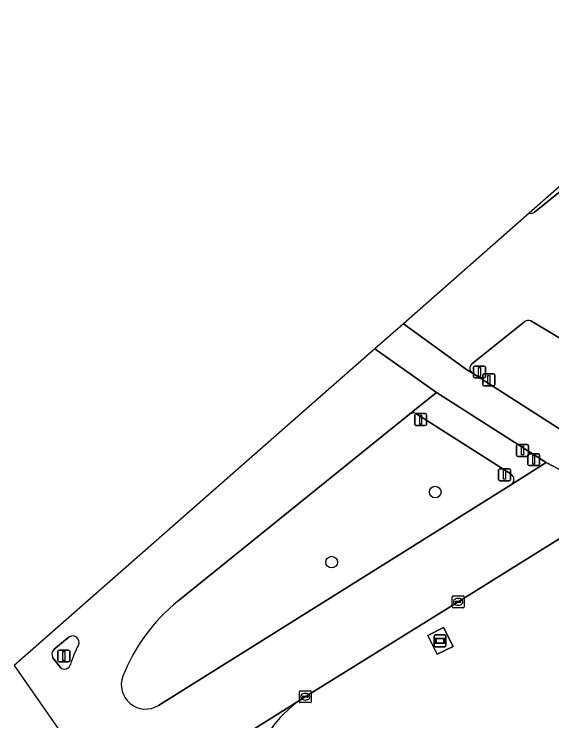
# Model space of a CAD drawing. Extents: x 160554 to 161248, y 385329 to 386506.
# Drawn here: x 160554 to 160599.3, y 386445.2 to 386504.7 of the extents above; entities that cross this region are included whole.
import ezdxf

# ---------------------------------------------------------------- set-up
doc = ezdxf.new("R2010")
doc.units = 0
for name, color, linetype in [('IMGEO_Berm_groen', 7, 'Continuous'), ('IMGEO_Boom', 7, 'Continuous'), ('IMGEO_Drukknoppaal', 7, 'Continuous'), ('IMGEO_Fietspad_gesloten', 7, 'Continuous'), ('IMGEO_Kolk', 7, 'Continuous'), ('IMGEO_Reclamebord', 7, 'Continuous'), ('IMGEO_Rijbaan_lokaal_gesloten', 7, 'Continuous'), ('IMGEO_Rijbaan_regionaal_gesloten', 7, 'Continuous'), ('IMGEO_Terreindeel_open', 7, 'Continuous'), ('IMGEO_Verkeerseiland_gesloten', 7, 'Continuous'), ('IMGEO_Verkeerseiland_groen', 7, 'Continuous'), ('IMGEO_Verkeersregelinstallatiepaal', 7, 'Continuous'), ('IMGEO_Voetpad_open', 7, 'Continuous')]:
    doc.layers.add(name, color=color, linetype=linetype)

msp = doc.modelspace()

# ---------------------------------------------------------------- linework, layer by layer
at = {"layer": 'IMGEO_Berm_groen'}
msp.add_lwpolyline([(160602.305, 386462.032), (160600.262, 386460.73), (160591.388, 386455.202), (160578.525, 386447.219), (160578.105, 386446.952)], dxfattribs=at)
msp.add_lwpolyline([(160589.637, 386450.79), (160588.848, 386452.376), (160590.171, 386453.034), (160590.96, 386451.448)], close=True, dxfattribs=at)
msp.add_arc((160583.805, 386438.77), 9.972, 124.86325, 206.00576, dxfattribs=at)
at = {"layer": 'IMGEO_Boom'}
for centre in [(160589.461, 386464.444), (160580.742, 386458.544)]:
    msp.add_circle(centre, 0.489, dxfattribs=at)
at = {"layer": 'IMGEO_Drukknoppaal'}
for p, q in [((160593.478, 386473.486), (160593.478, 386474.286)), ((160593.478, 386474.286), (160593.478, 386473.486)), ((160593.578, 386474.386), (160594.368, 386474.386)), ((160594.368, 386474.386), (160593.578, 386474.386)), ((160594.468, 386474.286), (160594.468, 386473.486)), ((160594.468, 386473.486), (160594.468, 386474.286)), ((160594.368, 386473.386), (160593.578, 386473.386)), ((160593.578, 386473.386), (160594.368, 386473.386)), ((160596.316, 386467.543), (160596.316, 386468.343)), ((160596.316, 386468.343), (160596.316, 386467.543)), ((160596.416, 386468.443), (160597.206, 386468.443)), ((160597.206, 386468.443), (160596.416, 386468.443)), ((160597.306, 386468.343), (160597.306, 386467.543)), ((160597.306, 386467.543), (160597.306, 386468.343)), ((160597.206, 386467.443), (160596.416, 386467.443)), ((160596.416, 386467.443), (160597.206, 386467.443))]:
    msp.add_line(p, q, dxfattribs=at)
for points in [[(160593.898, 386474.261), (160594.048, 386474.261), (160594.048, 386473.511), (160593.898, 386473.511), (160593.898, 386474.261)], [(160596.736, 386468.318), (160596.886, 386468.318), (160596.886, 386467.568), (160596.736, 386467.568), (160596.736, 386468.318)]]:
    msp.add_lwpolyline(points, dxfattribs=at)
for centre, start, end in [((160593.578, 386474.286), 90, 180), ((160593.578, 386474.286), 90, 180), ((160594.368, 386474.286), 0, 90), ((160594.368, 386474.286), 360, 90), ((160593.578, 386473.486), 180, 270), ((160593.578, 386473.486), 180, 270), ((160594.368, 386473.486), 270, 0), ((160594.368, 386473.486), 270, 0), ((160596.416, 386468.343), 90, 180), ((160596.416, 386468.343), 90, 180), ((160597.206, 386468.343), 0, 90), ((160597.206, 386468.343), 360, 90), ((160596.416, 386467.543), 180, 270), ((160596.416, 386467.543), 180, 270), ((160597.206, 386467.543), 270, 0), ((160597.206, 386467.543), 270, 0)]:
    msp.add_arc(centre, 0.1, start, end, dxfattribs=at)
at = {"layer": 'IMGEO_Fietspad_gesloten'}
for points in [[(160613.386, 386462.976), (160612.944, 386463.186), (160610.363, 386464.474), (160609.782, 386464.755), (160608.449, 386465.399), (160601.492, 386468.76), (160592.605, 386474.438), (160592.018, 386474.822), (160586.777, 386478.612), (160584.37, 386476.501)], [(160584.37, 386476.501), (160589.567, 386472.814), (160598.804, 386466.917), (160605.66, 386463.35), (160607.495, 386462.454)]]:
    msp.add_lwpolyline(points, dxfattribs=at)
at = {"layer": 'IMGEO_Kolk'}
for p, q in [((160590.887, 386454.776), (160590.887, 386455.628)), ((160590.962, 386455.702), (160591.814, 386455.702)), ((160591.888, 386455.628), (160591.888, 386454.776)), ((160591.146, 386455.196), (160591.146, 386455.208)), ((160591.584, 386455.159), (160591.186, 386455.159)), ((160591.189, 386455.245), (160591.587, 386455.245)), ((160591.375, 386455.482), (160591.4, 386455.482)), ((160591.63, 386455.208), (160591.63, 386455.196)), ((160591.814, 386454.702), (160590.962, 386454.702)), ((160591.398, 386454.922), (160591.373, 386454.922)), ((160578.024, 386446.793), (160578.024, 386447.645)), ((160578.099, 386447.719), (160578.951, 386447.719)), ((160578.283, 386447.213), (160578.283, 386447.225)), ((160578.326, 386447.262), (160578.724, 386447.262)), ((160578.512, 386447.499), (160578.537, 386447.499)), ((160578.767, 386447.225), (160578.767, 386447.213)), ((160579.025, 386447.645), (160579.025, 386446.793)), ((160578.951, 386446.719), (160578.099, 386446.719)), ((160578.721, 386447.176), (160578.323, 386447.176)), ((160578.535, 386446.939), (160578.51, 386446.939))]:
    msp.add_line(p, q, dxfattribs=at)
for points in [[(160590.887, 386454.776), (160590.887, 386455.628)], [(160590.962, 386455.702), (160591.814, 386455.702)], [(160591.888, 386455.628), (160591.888, 386454.776)], [(160591.814, 386454.702), (160590.962, 386454.702)], [(160578.024, 386446.793), (160578.024, 386447.645)], [(160578.099, 386447.719), (160578.951, 386447.719)], [(160579.025, 386447.645), (160579.025, 386446.793)], [(160578.951, 386446.719), (160578.099, 386446.719)]]:
    msp.add_lwpolyline(points, dxfattribs=at)
for centre, radius, start, end in [((160590.964, 386455.626), 0.0765, 91.55205, 178.44795), ((160590.964, 386455.626), 0.0765, 91.55205, 178.44795), ((160591.812, 386455.626), 0.0765, 1.55205, 88.44795), ((160591.812, 386455.626), 0.0765, 1.55205, 88.44795), ((160591.186, 386455.205), 0.0403, 85.87752, 175.75265), ((160591.183, 386455.195), 0.0366, 178.93798, 274.71019), ((160591.587, 386455.202), 0.043, 264.86636, 352.45326), ((160591.591, 386455.207), 0.0386, 1.73085, 96.63898), ((160590.964, 386454.778), 0.0765, 181.55205, 268.44795), ((160590.964, 386454.778), 0.0765, 181.55205, 268.44795), ((160591.812, 386454.778), 0.0765, 271.55205, 358.44795), ((160591.812, 386454.778), 0.0765, 271.55205, 358.44795), ((160578.101, 386447.643), 0.0765, 91.55205, 178.44795), ((160578.101, 386447.643), 0.0765, 91.55205, 178.44795), ((160578.323, 386447.222), 0.0403, 85.87752, 175.75265), ((160578.32, 386447.212), 0.0366, 178.93798, 274.71019), ((160578.724, 386447.219), 0.043, 264.86636, 352.45326), ((160578.728, 386447.224), 0.0386, 1.73085, 96.63898), ((160578.949, 386447.643), 0.0765, 1.55205, 88.44795), ((160578.949, 386447.643), 0.0765, 1.55205, 88.44795), ((160578.101, 386446.795), 0.0765, 181.55205, 268.44795), ((160578.101, 386446.795), 0.0765, 181.55205, 268.44795), ((160578.949, 386446.795), 0.0765, 271.55205, 358.44795), ((160578.949, 386446.795), 0.0765, 271.55205, 358.44795)]:
    msp.add_arc(centre, radius, start, end, dxfattribs=at)
for centre, major_axis, ratio, start_param, end_param in [((160591.374, 386455.202), (-0.387, 0.002), 0.722429, 4.712389, 7.853982), ((160591.399, 386455.202), (-0.39, 0.002), 0.717154, 1.570796, 4.712389), ((160578.511, 386447.219), (-0.387, 0.002), 0.722429, 4.712389, 7.853982), ((160578.536, 386447.219), (-0.39, 0.002), 0.717154, 1.570796, 4.712389)]:
    msp.add_ellipse(centre, major_axis=major_axis, ratio=ratio, start_param=start_param, end_param=end_param, dxfattribs=at)
at = {"layer": 'IMGEO_Reclamebord'}
for p, q in [((160589.369, 386451.517), (160589.369, 386452.317)), ((160589.369, 386452.317), (160589.369, 386451.517)), ((160589.469, 386452.417), (160590.259, 386452.417)), ((160590.259, 386452.417), (160589.469, 386452.417)), ((160590.359, 386452.317), (160590.359, 386451.517)), ((160590.359, 386451.517), (160590.359, 386452.317)), ((160590.259, 386451.417), (160589.469, 386451.417)), ((160589.469, 386451.417), (160590.259, 386451.417))]:
    msp.add_line(p, q, dxfattribs=at)
for points in [[(160589.47, 386452.149), (160590.258, 386452.149), (160590.258, 386451.685), (160589.47, 386451.685), (160589.47, 386452.149)], [(160589.535, 386452.084), (160589.535, 386451.75), (160590.193, 386451.75), (160590.193, 386452.084), (160589.535, 386452.084)]]:
    msp.add_lwpolyline(points, dxfattribs=at)
for centre, start, end in [((160589.469, 386452.317), 90, 180), ((160589.469, 386452.317), 90, 180), ((160590.259, 386452.317), 0, 90), ((160590.259, 386452.317), 360, 90), ((160589.469, 386451.517), 180, 270), ((160589.469, 386451.517), 180, 270), ((160590.259, 386451.517), 270, 0), ((160590.259, 386451.517), 270, 0)]:
    msp.add_arc(centre, 0.1, start, end, dxfattribs=at)
at = {"layer": 'IMGEO_Rijbaan_lokaal_gesloten'}
msp.add_lwpolyline([(160578.105, 386446.952), (160569.225, 386441.384)], dxfattribs=at)
msp.add_arc((160583.805, 386438.77), 9.972, 124.86325, 206.00576, dxfattribs=at)
at = {"layer": 'IMGEO_Rijbaan_regionaal_gesloten'}
for points in [[(160613.033, 386500.275), (160610.763, 386498.411), (160597.816, 386488.011)], [(160597.382, 386487.918), (160586.777, 386478.612), (160592.018, 386474.822), (160592.605, 386474.438)], [(160592.518, 386475.218), (160597.007, 386478.792)], [(160597.5, 386478.868), (160607.248, 386473.048)], [(160584.37, 386476.501), (160554.007, 386449.857), (160562.767, 386437.281), (160562.767, 386437.281), (160568.029, 386440.655), (160569.196, 386441.366), (160569.225, 386441.384), (160578.105, 386446.952), (160578.525, 386447.219), (160591.388, 386455.202), (160600.262, 386460.73), (160602.305, 386462.032)], [(160567.797, 386455.263), (160587.305, 386470.997), (160589.567, 386472.814), (160584.37, 386476.501)], [(160605.66, 386463.35), (160598.804, 386466.917), (160595.872, 386465.065), (160566.156, 386446.477)], [(160557.34, 386451.189), (160558.643, 386452.251)], [(160557.916, 386449.684), (160557.276, 386450.503)]]:
    msp.add_lwpolyline(points, dxfattribs=at)
for centre, radius, start, end in [((160597.516, 386488.352), 0.454, 252.78437, 311.3077), ((160597.326, 386478.358), 0.539, 71.18436, 126.3429), ((160592.911, 386474.867), 0.527, 138.20603, 234.52272), ((160577.722, 386443.104), 15.695, 129.22268, 158.15968), ((160558.938, 386451.796), 0.542, 335.27518, 122.9016), ((160566.771, 386447.542), 8.373, 151.25097, 163.34946), ((160557.733, 386450.806), 0.548, 135.7483, 213.5918), ((160558.265, 386450.031), 0.492, 224.82215, 349.47029), ((160565.086, 386448.236), 2.059, 159.91187, 301.3039)]:
    msp.add_arc(centre, radius, start, end, dxfattribs=at)
at = {"layer": 'IMGEO_Terreindeel_open'}
msp.add_lwpolyline([(160589.637, 386450.79), (160590.96, 386451.448), (160590.171, 386453.034), (160588.848, 386452.376)], close=True, dxfattribs=at)
at = {"layer": 'IMGEO_Verkeerseiland_gesloten'}
for points in [[(160558.643, 386452.251), (160557.34, 386451.189)], [(160557.276, 386450.503), (160557.916, 386449.684)]]:
    msp.add_lwpolyline(points, dxfattribs=at)
for centre, radius, start, end in [((160558.938, 386451.796), 0.542, 335.27518, 122.9016), ((160566.771, 386447.542), 8.373, 151.25097, 163.34946), ((160557.733, 386450.806), 0.548, 135.7483, 213.5918), ((160558.265, 386450.031), 0.492, 224.82215, 349.47029)]:
    msp.add_arc(centre, radius, start, end, dxfattribs=at)
at = {"layer": 'IMGEO_Verkeerseiland_groen'}
for points in [[(160617.625, 386503.814), (160616.471, 386504.669), (160597.382, 386487.918)], [(160597.816, 386488.011), (160610.763, 386498.411), (160613.033, 386500.275)], [(160597.007, 386478.792), (160592.518, 386475.218)], [(160607.248, 386473.048), (160597.5, 386478.868)], [(160592.605, 386474.438), (160601.492, 386468.76)], [(160595.855, 386465.945), (160587.827, 386471.057)], [(160587.305, 386470.997), (160567.797, 386455.263)], [(160566.156, 386446.477), (160595.872, 386465.065)]]:
    msp.add_lwpolyline(points, dxfattribs=at)
for centre, radius, start, end in [((160597.516, 386488.352), 0.454, 252.78437, 311.3077), ((160597.326, 386478.358), 0.539, 71.18436, 126.3429), ((160592.911, 386474.867), 0.527, 138.20603, 234.52272), ((160587.614, 386470.607), 0.498, 64.71163, 128.40226), ((160595.552, 386465.499), 0.539, 306.37319, 55.84023), ((160577.722, 386443.104), 15.695, 129.22268, 158.15968), ((160565.086, 386448.236), 2.059, 159.91187, 301.3039)]:
    msp.add_arc(centre, radius, start, end, dxfattribs=at)
at = {"layer": 'IMGEO_Verkeersregelinstallatiepaal'}
for p, q in [((160592.693, 386474.144), (160592.693, 386474.944)), ((160592.693, 386474.944), (160592.693, 386474.144)), ((160592.793, 386475.044), (160593.583, 386475.044)), ((160593.583, 386475.044), (160592.793, 386475.044)), ((160593.683, 386474.944), (160593.683, 386474.144)), ((160593.683, 386474.144), (160593.683, 386474.944)), ((160593.583, 386474.044), (160592.793, 386474.044)), ((160592.793, 386474.044), (160593.583, 386474.044)), ((160587.834, 386471.041), (160588.624, 386471.041)), ((160588.624, 386471.041), (160587.834, 386471.041)), ((160587.734, 386470.141), (160587.734, 386470.941)), ((160587.734, 386470.941), (160587.734, 386470.141)), ((160588.724, 386470.941), (160588.724, 386470.141)), ((160588.724, 386470.141), (160588.724, 386470.941)), ((160588.624, 386470.041), (160587.834, 386470.041)), ((160587.834, 386470.041), (160588.624, 386470.041)), ((160597.264, 386466.765), (160597.264, 386467.565)), ((160597.264, 386467.565), (160597.264, 386466.765)), ((160597.364, 386467.665), (160598.154, 386467.665)), ((160598.154, 386467.665), (160597.364, 386467.665)), ((160598.254, 386467.565), (160598.254, 386466.765)), ((160598.254, 386466.765), (160598.254, 386467.565)), ((160594.803, 386465.5), (160594.803, 386466.3)), ((160594.803, 386466.3), (160594.803, 386465.5)), ((160594.903, 386466.4), (160595.693, 386466.4)), ((160595.693, 386466.4), (160594.903, 386466.4)), ((160595.793, 386466.3), (160595.793, 386465.5)), ((160595.793, 386465.5), (160595.793, 386466.3)), ((160598.154, 386466.665), (160597.364, 386466.665)), ((160597.364, 386466.665), (160598.154, 386466.665)), ((160595.693, 386465.4), (160594.903, 386465.4)), ((160594.903, 386465.4), (160595.693, 386465.4)), ((160557.694, 386450.246), (160557.694, 386451.046)), ((160557.694, 386451.046), (160557.694, 386450.246)), ((160557.794, 386451.146), (160558.584, 386451.146)), ((160558.584, 386451.146), (160557.794, 386451.146)), ((160558.684, 386451.046), (160558.684, 386450.246)), ((160558.684, 386450.246), (160558.684, 386451.046)), ((160558.584, 386450.146), (160557.794, 386450.146)), ((160557.794, 386450.146), (160558.584, 386450.146))]:
    msp.add_line(p, q, dxfattribs=at)
for points in [[(160593.113, 386474.919), (160593.263, 386474.919), (160593.263, 386474.169), (160593.113, 386474.169), (160593.113, 386474.919)], [(160588.154, 386470.916), (160588.304, 386470.916), (160588.304, 386470.166), (160588.154, 386470.166), (160588.154, 386470.916)], [(160597.684, 386467.54), (160597.834, 386467.54), (160597.834, 386466.79), (160597.684, 386466.79), (160597.684, 386467.54)], [(160595.223, 386466.275), (160595.373, 386466.275), (160595.373, 386465.525), (160595.223, 386465.525), (160595.223, 386466.275)], [(160558.114, 386451.021), (160558.264, 386451.021), (160558.264, 386450.271), (160558.114, 386450.271), (160558.114, 386451.021)]]:
    msp.add_lwpolyline(points, dxfattribs=at)
for centre, start, end in [((160592.793, 386474.944), 90, 180), ((160592.793, 386474.944), 90, 180), ((160593.583, 386474.944), 0, 90), ((160593.583, 386474.944), 360, 90), ((160592.793, 386474.144), 180, 270), ((160592.793, 386474.144), 180, 270), ((160593.583, 386474.144), 270, 0), ((160593.583, 386474.144), 270, 0), ((160587.834, 386470.941), 90, 180), ((160587.834, 386470.941), 90, 180), ((160588.624, 386470.941), 0, 90), ((160588.624, 386470.941), 360, 90), ((160587.834, 386470.141), 180, 270), ((160587.834, 386470.141), 180, 270), ((160588.624, 386470.141), 270, 0), ((160588.624, 386470.141), 270, 0), ((160597.364, 386467.565), 90, 180), ((160597.364, 386467.565), 90, 180), ((160598.154, 386467.565), 0, 90), ((160598.154, 386467.565), 360, 90), ((160594.903, 386466.3), 90, 180), ((160594.903, 386466.3), 90, 180), ((160595.693, 386466.3), 0, 90), ((160595.693, 386466.3), 360, 90), ((160597.364, 386466.765), 180, 270), ((160597.364, 386466.765), 180, 270), ((160598.154, 386466.765), 270, 0), ((160598.154, 386466.765), 270, 0), ((160594.903, 386465.5), 180, 270), ((160594.903, 386465.5), 180, 270), ((160595.693, 386465.5), 270, 0), ((160595.693, 386465.5), 270, 0), ((160557.794, 386451.046), 90, 180), ((160557.794, 386451.046), 90, 180), ((160558.584, 386451.046), 0, 90), ((160558.584, 386451.046), 360, 90), ((160557.794, 386450.246), 180, 270), ((160557.794, 386450.246), 180, 270), ((160558.584, 386450.246), 270, 0), ((160558.584, 386450.246), 270, 0)]:
    msp.add_arc(centre, 0.1, start, end, dxfattribs=at)
at = {"layer": 'IMGEO_Voetpad_open'}
for points in [[(160589.567, 386472.814), (160587.305, 386470.997)], [(160595.872, 386465.065), (160598.804, 386466.917), (160589.567, 386472.814)], [(160587.827, 386471.057), (160595.855, 386465.945)]]:
    msp.add_lwpolyline(points, dxfattribs=at)
for centre, radius, start, end in [((160587.614, 386470.607), 0.498, 64.71163, 128.40226), ((160595.552, 386465.499), 0.539, 306.37319, 55.84023)]:
    msp.add_arc(centre, radius, start, end, dxfattribs=at)

doc.saveas('drawing.dxf')
